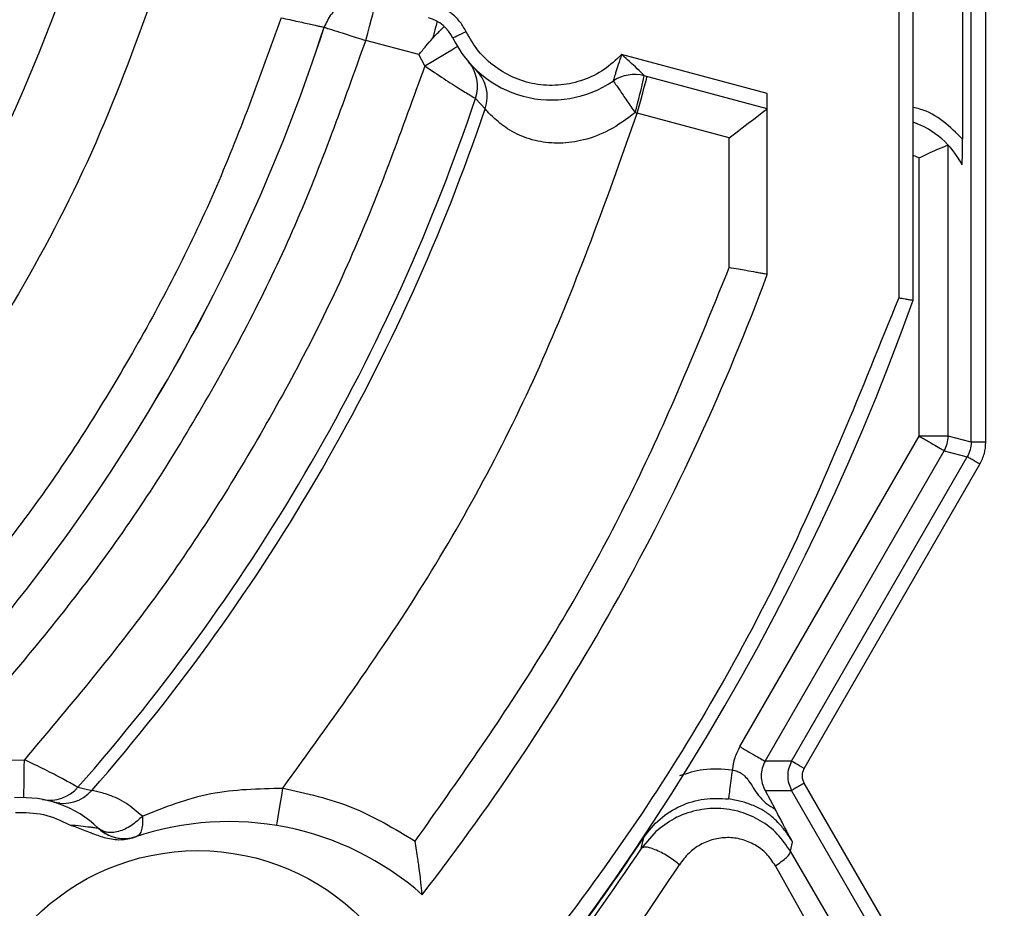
# Model space of a CAD drawing. Header units: inches. Extents: x 170 to 288, y 234 to 248.
# Tile 471 of 480: x 260.4248 to 260.4691, y 244.5994 to 244.6394. Entities that reach past the tile are written whole.
import ezdxf

# ---------------------------------------------------------------- set-up
doc = ezdxf.new("R2010")
doc.units = ezdxf.units.IN
doc.header["$LTSCALE"] = 0.25
doc.header["$MEASUREMENT"] = 0
doc.layers.add('ANNOTATIONS', color=1, linetype='Continuous')
doc.layers.add('STANDARD Z GUIDE MOTOR RH', color=7, linetype='Continuous')
doc.styles.add('ARIAL', font='arial.ttf', dxfattribs={"height": 0.09375})
doc.dimstyles.new('STANDARD$0', dxfattribs={"dimtxt": 0.09375, "dimasz": 0.09375, "dimexe": 0.03125, "dimexo": 0.046875, "dimgap": 0.09, "dimtad": 0, "dimtih": 1, "dimtoh": 1, "dimdec": 4, "dimzin": 0, "dimdsep": 46, "dimtxsty": 'ARIAL', "dimcen": 0.09, "dimadec": 0, "dimazin": 0, "dimtfac": 1, "dimtdec": 4, "dimtofl": 0, "dimtmove": 0, "dimatfit": 1, "dimfxl": 1, "dimtolj": 1, "dimtzin": 0, "dimarcsym": 0})

# ---------------------------------------------------------------- blocks, each defined once
blk = doc.blocks.new('*D54')
at = {"layer": 'ANNOTATIONS', "color": 0, "lineweight": -2, "transparency": 16777216}
for p, q in [((260.8643552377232, 245.1923245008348), (261.4626251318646, 245.1923245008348)), ((261.4313751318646, 245.0985745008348), (261.4313751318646, 244.8065568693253)), ((261.4313751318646, 244.2375278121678), (261.4313751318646, 244.5295454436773)), ((259.7476886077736, 244.1437778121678), (261.4626251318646, 244.1437778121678))]:
    blk.add_line(p, q, dxfattribs=at)
at = {"layer": 'ANNOTATIONS', "color": 0, "transparency": 16777216}
for points in [[(261.4157501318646, 245.0985745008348), (261.4470001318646, 245.0985745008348), (261.4313751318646, 245.1923245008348)], [(261.4157501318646, 244.2375278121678), (261.4470001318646, 244.2375278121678), (261.4313751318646, 244.1437778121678)]]:
    blk.add_solid(points, dxfattribs=at)
at = {"layer": 'defpoints', "color": 0, "transparency": 16777216}
for p in [(260.8174802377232, 245.1923245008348), (261.4313751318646, 245.1923245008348), (259.7008136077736, 244.1437778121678)]:
    blk.add_point(p, dxfattribs=at)
at = {"layer": 'ANNOTATIONS', "color": 0, "transparency": 16777216, "insert": (261.4313751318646, 244.6680511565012), "char_height": 0.09375, "attachment_point": 5, "style": 'ARIAL'}
blk.add_mtext('\\A1;HEADROOM', dxfattribs=at)

msp = doc.modelspace()

# ---------------------------------------------------------------- linework, layer by layer
at = {"layer": 'STANDARD Z GUIDE MOTOR RH'}
for p, q in [((260.4675780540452, 244.620370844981), (260.4675780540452, 244.7085181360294)), ((260.468233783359, 244.620370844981), (260.468233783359, 244.7085181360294)), ((260.4649754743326, 244.626750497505), (260.4649754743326, 244.7021384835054)), ((260.4643193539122, 244.7020240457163), (260.4643193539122, 244.6268649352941)), ((260.4671877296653, 244.6949058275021), (260.4671877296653, 244.6339831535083)), ((260.4427554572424, 244.6377836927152), (260.4403744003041, 244.6384216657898)), ((260.4430256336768, 244.6372812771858), (260.4427554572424, 244.6377836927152)), ((260.4584138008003, 244.6360335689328), (260.4518672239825, 244.6377877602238)), ((260.4454722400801, 244.6369585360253), (260.4455250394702, 244.6368686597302)), ((260.4454740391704, 244.6369649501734), (260.445472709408, 244.6369602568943)), ((260.4584138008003, 244.6353542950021), (260.4528882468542, 244.6368348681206)), ((260.4457378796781, 244.6353484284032), (260.4453035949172, 244.6358165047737)), ((260.4584138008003, 244.6279105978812), (260.4584138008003, 244.6360335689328)), ((260.4524726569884, 244.6351786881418), (260.4525743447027, 244.635152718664)), ((260.4567077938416, 244.6340451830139), (260.4525743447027, 244.635152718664)), ((260.4567077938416, 244.6282183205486), (260.4567077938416, 244.6340451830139)), ((260.4665460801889, 244.6337190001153), (260.4665445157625, 244.6337195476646)), ((260.4665445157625, 244.6206477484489), (260.4665445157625, 244.6337195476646)), ((260.4649754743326, 244.6332706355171), (260.4652329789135, 244.6331413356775)), ((260.4652329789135, 244.6206477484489), (260.4652329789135, 244.6331413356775)), ((260.4571807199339, 244.606700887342), (260.4652329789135, 244.6206477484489)), ((260.4675780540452, 244.620370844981), (260.4665445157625, 244.6206477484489)), ((260.468233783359, 244.620370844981), (260.4675780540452, 244.620370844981)), ((260.4583165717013, 244.6060451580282), (260.4663688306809, 244.6199920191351)), ((260.4663688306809, 244.6199920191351), (260.4674023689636, 244.6197151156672)), ((260.4595099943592, 244.6060451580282), (260.4674022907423, 244.6197151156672)), ((260.4600778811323, 244.6057172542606), (260.4679702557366, 244.6193872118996)), ((260.4244609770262, 244.6060967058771), (260.4250311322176, 244.6061139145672)), ((260.4595099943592, 244.6060451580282), (260.4583165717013, 244.6060451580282)), ((260.4274386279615, 244.6048734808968), (260.4280611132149, 244.6047314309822)), ((260.4679702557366, 244.5913914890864), (260.4600778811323, 244.6050614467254)), ((260.4583165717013, 244.6047336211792), (260.4595099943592, 244.6047336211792)), ((260.4583165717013, 244.6047336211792), (260.4587688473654, 244.6038922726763)), ((260.4674022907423, 244.5910636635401), (260.4595099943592, 244.6047336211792)), ((260.4264494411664, 244.6041791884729), (260.4263877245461, 244.604192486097)), ((260.4534047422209, 244.6028823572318), (260.4527526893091, 244.602126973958)), ((260.4527526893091, 244.602126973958), (260.4528672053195, 244.6026248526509)), ((260.4594526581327, 244.602001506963), (260.4595527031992, 244.6024156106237)), ((260.4646892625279, 244.593032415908), (260.4594526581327, 244.602001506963)), ((260.4651468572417, 244.5900456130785), (260.4587806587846, 244.6013456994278))]:
    msp.add_line(p, q, dxfattribs=at)
at = {"layer": 'STANDARD Z GUIDE MOTOR RH', "flags": 128}
for points in [[(260.4403744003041, 244.6384216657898), (260.4404605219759, 244.6387431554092), (260.4405433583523, 244.6390522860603), (260.4406197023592, 244.639337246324), (260.440686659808, 244.639586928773), (260.4407415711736, 244.6397918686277), (260.4407823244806, 244.639944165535), (260.4408074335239, 244.6400379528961), (260.4408159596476, 244.6400696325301)], [(260.443582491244, 244.6392758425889), (260.443569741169, 244.6392284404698), (260.4435529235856, 244.639165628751), (260.4435321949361, 244.6390881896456), (260.4435077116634, 244.6389967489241), (260.4434797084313, 244.6388923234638), (260.4434484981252, 244.6387759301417), (260.4434143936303, 244.638648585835), (260.4433777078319, 244.6385116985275)], [(260.4448821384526, 244.6388119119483), (260.444766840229, 244.6387562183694), (260.4446560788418, 244.6387026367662), (260.4445539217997, 244.6386532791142), (260.4444644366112, 244.6386099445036), (260.4443909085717, 244.638574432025), (260.4443363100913, 244.6385480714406), (260.4443027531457, 244.6385318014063), (260.4442914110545, 244.6385263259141)], [(260.4430256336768, 244.6372812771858), (260.443311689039, 244.6374513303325), (260.4435867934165, 244.637614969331), (260.4438403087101, 244.637765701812), (260.4440625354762, 244.6378978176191), (260.4442448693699, 244.6380062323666), (260.4443804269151, 244.6380868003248), (260.4444638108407, 244.6381364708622), (260.4444920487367, 244.6381532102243)], [(260.4525743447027, 244.635152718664), (260.4526605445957, 244.6354742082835), (260.4527433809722, 244.6357833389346), (260.4528197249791, 244.636068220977), (260.4528866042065, 244.6363179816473), (260.4529415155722, 244.636522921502), (260.4529823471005, 244.6366752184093), (260.4530074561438, 244.636768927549), (260.4530159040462, 244.636800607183)], [(260.4567077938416, 244.6340451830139), (260.4570040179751, 244.6342724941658), (260.4572912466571, 244.6344929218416), (260.457560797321, 244.634699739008), (260.4578043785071, 244.6348866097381), (260.4580146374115, 244.6350479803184), (260.4581852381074, 244.6351788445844), (260.4583109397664, 244.6352752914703), (260.4583879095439, 244.6353343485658), (260.4584138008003, 244.6353542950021)], [(260.4250092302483, 244.6044079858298), (260.4250096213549, 244.6044407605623), (260.425010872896, 244.6045378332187), (260.4250129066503, 244.604695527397), (260.4250156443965, 244.604907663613), (260.4250190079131, 244.605166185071), (260.4250227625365, 244.6054610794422), (260.4250269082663, 244.6057810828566), (260.4250311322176, 244.6061139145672)], [(260.4600778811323, 244.6057172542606), (260.4599694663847, 244.6057798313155), (260.4598650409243, 244.6058401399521), (260.4597683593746, 244.6058959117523), (260.4596831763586, 244.605945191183), (260.4596123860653, 244.6059860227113), (260.4595587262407, 244.6060169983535), (260.4595242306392, 244.6060369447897), (260.4595099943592, 244.6060451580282)], [(260.4363718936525, 244.6031541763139), (260.4363772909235, 244.6031865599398), (260.4363931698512, 244.6032823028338), (260.436418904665, 244.6034378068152), (260.4364536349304, 244.6036471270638), (260.4364958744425, 244.6039022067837), (260.4365441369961, 244.6041931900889), (260.4365964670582, 244.6045088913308), (260.436650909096, 244.6048372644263)]]:
    msp.add_lwpolyline(points, dxfattribs=at)
at = {"layer": 'STANDARD Z GUIDE MOTOR RH'}
for centre, radius in [((260.3599886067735, 244.6644444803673), 0.06900244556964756), ((260.4328232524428, 244.591609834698), 0.01041666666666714)]:
    msp.add_circle(centre, radius, dxfattribs=at)
for centre, radius, start, end in [((260.3599886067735, 244.6644444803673), 0.07087950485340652, 318.420805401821, 341.5791945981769), ((260.442755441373, 244.6377836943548), 0.001706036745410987, 25.80338658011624, 75.00000000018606), ((260.3599886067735, 244.6644444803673), 0.08252624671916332, 317.9471520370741, 342.0528479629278), ((260.3599886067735, 244.6644444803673), 0.08252803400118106, 317.9485247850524, 342.0523131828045), ((260.4487219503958, 244.6406684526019), 0.004921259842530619, 205.803386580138, 304.1966134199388), ((260.4436882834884, 244.6363602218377), 0.001704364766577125, 341.3966638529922, 40.55245947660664), ((260.4441240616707, 244.6358974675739), 0.001704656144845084, 341.2111138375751, 46.051396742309), ((260.452446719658, 244.6351869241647), 0.001706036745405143, 74.99999999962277, 124.1966134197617), ((260.4267350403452, 244.6425173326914), 0.02676341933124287, 344.0853989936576, 347.7415337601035), ((260.3599886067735, 244.6644444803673), 0.08999005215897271, 318.5494945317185, 341.4505054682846), ((260.3599886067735, 244.6644444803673), 0.09055118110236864, 318.7428558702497, 341.2571441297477), ((260.4636631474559, 244.6310378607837), 0.003937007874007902, 27.19985083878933, 70.52877936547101), ((260.3599886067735, 244.6644444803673), 0.1049868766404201, 322.1666433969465, 339.6358651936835), ((260.3599886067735, 244.6644444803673), 0.1115485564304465, 289.7499227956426, 340.2500699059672), ((260.4652308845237, 244.6206483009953), 0.001313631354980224, 330.0268814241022, 359.9758999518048), ((260.4261601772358, 244.6060005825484), 0.001704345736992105, 259.4457204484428, 318.6001078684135), ((260.4249459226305, 244.5994871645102), 0.004921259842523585, 46.24103285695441, 94.19661341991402), ((260.4267787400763, 244.6058545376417), 0.001704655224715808, 253.9481680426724, 318.7880167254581), ((260.4295295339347, 244.6042737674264), 0.001706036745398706, 226.2410328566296, 247.6300925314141), ((260.4342255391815, 244.5902075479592), 0.01312335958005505, 48.58332169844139, 108.8675847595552), ((260.4295295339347, 244.6042737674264), 0.001706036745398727, 251.2666699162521, 288.4615794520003), ((260.3599886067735, 244.6644444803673), 0.1115710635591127, 320.6306794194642, 326.3524246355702)]:
    msp.add_arc(centre, radius, start, end, dxfattribs=at)
for points, knots in [([(260.3599886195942, 244.7321395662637), (260.3629414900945, 244.7320281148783), (260.3688502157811, 244.7318050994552), (260.3775600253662, 244.7300067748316), (260.3859684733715, 244.7271685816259), (260.3939335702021, 244.7232375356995), (260.4013173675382, 244.7183050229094), (260.4079930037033, 244.7124484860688), (260.4138491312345, 244.705772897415), (260.418782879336, 244.6983890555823), (260.4227091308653, 244.69042393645), (260.4255650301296, 244.682015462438), (260.4272974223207, 244.6733055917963), (260.4278767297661, 244.6644442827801), (260.4272974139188, 244.6555829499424), (260.4255647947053, 244.6468731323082), (260.4227089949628, 244.638464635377), (260.4187826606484, 244.6304995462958), (260.4138488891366, 244.6231157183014), (260.4079926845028, 244.6164402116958), (260.4013170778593, 244.6105836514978), (260.3939331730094, 244.6056512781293), (260.3859681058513, 244.6017201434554), (260.3775597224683, 244.598882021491), (260.3688498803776, 244.5970839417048), (260.3629413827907, 244.5968608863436), (260.3599886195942, 244.5967494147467)], [0, 0, 0, 0, 0.04165386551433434, 0.08334983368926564, 0.1250000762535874, 0.1666529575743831, 0.2083498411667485, 0.2499999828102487, 0.2916532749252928, 0.3333499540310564, 0.3749998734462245, 0.416653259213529, 0.4583498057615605, 0.4999999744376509, 0.5416531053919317, 0.5833497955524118, 0.6250000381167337, 0.6666529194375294, 0.7083498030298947, 0.7499999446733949, 0.7916529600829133, 0.8333499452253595, 0.8750000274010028, 0.9166532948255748, 0.9583476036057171, 1, 1, 1, 1]), ([(260.4309992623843, 244.6409337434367), (260.4301304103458, 244.6385436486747), (260.4283927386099, 244.6337635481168), (260.4248644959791, 244.6269885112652), (260.4207612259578, 244.620545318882), (260.4174903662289, 244.6166503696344), (260.4158548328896, 244.6147027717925)], [0, 0, 0, 0, 0.2500039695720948, 0.4999986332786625, 0.749983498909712, 0.9999999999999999, 0.9999999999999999, 0.9999999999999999, 0.9999999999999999]), ([(260.4400299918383, 244.6401851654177), (260.4400146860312, 244.6401867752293), (260.4398777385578, 244.6402011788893), (260.4396279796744, 244.6401275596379), (260.4392203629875, 244.6399665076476), (260.4387743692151, 244.6396168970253), (260.4385935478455, 244.6392213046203), (260.4384992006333, 244.6390148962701)], [0, 0, 0, 0, 0.02258076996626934, 0.2020396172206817, 0.3687960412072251, 0.6706565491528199, 1, 1, 1, 1]), ([(260.4448821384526, 244.6388119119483), (260.4447992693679, 244.6389599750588), (260.4446337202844, 244.6392557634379), (260.4442708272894, 244.639615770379), (260.4438492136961, 244.6399045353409), (260.4435276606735, 244.6400117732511), (260.4433668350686, 244.6400654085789)], [0, 0, 0, 0, 0.2502831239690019, 0.4999951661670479, 0.7499212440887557, 0.9999999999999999, 0.9999999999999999, 0.9999999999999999, 0.9999999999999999]), ([(260.4365697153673, 244.6394411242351), (260.4356237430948, 244.6368115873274), (260.4337317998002, 244.6315525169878), (260.4298635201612, 244.6241021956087), (260.4253454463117, 244.6170270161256), (260.4217369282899, 244.6127589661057), (260.419932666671, 244.6106249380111)], [0, 0, 0, 0, 0.249999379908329, 0.4999984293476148, 0.7499988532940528, 1, 1, 1, 1]), ([(260.4365697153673, 244.6394411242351), (260.4366994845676, 244.6394126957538), (260.4369589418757, 244.6393558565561), (260.4373326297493, 244.6392735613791), (260.437675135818, 244.6391979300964), (260.4379731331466, 244.6391319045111), (260.4382144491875, 244.6390782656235), (260.4383879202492, 244.6390396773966), (260.4384931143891, 244.6390162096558), (260.4384971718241, 244.6390153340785), (260.4384992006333, 244.6390148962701)], [0, 0, 0, 0, 0.1252132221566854, 0.2503481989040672, 0.3755028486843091, 0.5005167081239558, 0.6254583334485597, 0.7503049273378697, 0.8751468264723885, 1, 1, 1, 1]), ([(260.4384992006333, 244.6390148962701), (260.4385342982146, 244.6390037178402), (260.4386065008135, 244.6389807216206), (260.4390200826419, 244.6388502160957), (260.4394987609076, 244.6386981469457), (260.4399518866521, 244.6385551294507), (260.4402275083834, 244.6384680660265), (260.4403744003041, 244.6384216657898)], [0, 0, 0, 0, 0.2426530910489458, 0.4991849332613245, 0.7111080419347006, 0.8460357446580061, 1, 1, 1, 1]), ([(260.4433777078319, 244.6385116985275), (260.4434975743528, 244.6386390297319), (260.4437053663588, 244.6388597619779), (260.4438404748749, 244.6389941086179), (260.4438976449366, 244.6390509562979)], [0, 0, 0, 0, 0.5768581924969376, 1, 1, 1, 1]), ([(260.4227178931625, 244.6078397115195), (260.4246379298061, 244.6101008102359), (260.4284780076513, 244.614623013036), (260.4332780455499, 244.6221308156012), (260.437379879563, 244.6300416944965), (260.4393762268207, 244.6356283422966), (260.4403744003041, 244.6384216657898)], [0, 0, 0, 0, 0.2500005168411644, 0.5000016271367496, 0.7500008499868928, 1, 1, 1, 1]), ([(260.4427554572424, 244.6377836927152), (260.4428629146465, 244.6379125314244), (260.4430765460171, 244.6381686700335), (260.4432777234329, 244.6383978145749), (260.4433777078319, 244.6385116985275)], [0, 0, 0, 0, 0.5030038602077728, 0.9999999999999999, 0.9999999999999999, 0.9999999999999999, 0.9999999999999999]), ([(260.4518672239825, 244.6377877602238), (260.4516151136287, 244.6375487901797), (260.4511109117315, 244.6370708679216), (260.4501636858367, 244.6366121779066), (260.4491444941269, 244.6363811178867), (260.4480970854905, 244.6364067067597), (260.4470863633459, 244.6366827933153), (260.4461764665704, 244.6371968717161), (260.4454007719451, 244.6379081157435), (260.4450550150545, 244.6385106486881), (260.4448821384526, 244.6388119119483)], [0, 0, 0, 0, 0.1250089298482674, 0.2500085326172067, 0.3750031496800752, 0.5000014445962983, 0.6250044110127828, 0.7500019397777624, 0.8750023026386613, 1, 1, 1, 1]), ([(260.4518672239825, 244.6377877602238), (260.4518177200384, 244.6376363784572), (260.4517254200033, 244.6373541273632), (260.4516179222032, 244.6370215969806), (260.4515522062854, 244.636810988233), (260.4515165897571, 244.6366938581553), (260.4514924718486, 244.636613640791), (260.4514893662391, 244.6366031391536), (260.4514878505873, 244.6365980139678)], [0, 0, 0, 0, 0.3084776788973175, 0.5751562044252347, 0.6935841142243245, 0.8025300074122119, 0.9036273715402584, 1, 1, 1, 1]), ([(260.4528882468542, 244.6368348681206), (260.4528862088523, 244.6368369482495), (260.4528820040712, 244.6368412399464), (260.4528360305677, 244.6368891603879), (260.4526899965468, 244.6370394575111), (260.4523548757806, 244.6373665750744), (260.4520480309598, 244.6376315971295), (260.4518672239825, 244.6377877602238)], [0, 0, 0, 0, 0.05970568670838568, 0.1231840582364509, 0.2722831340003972, 0.5711959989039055, 1, 1, 1, 1]), ([(260.4430256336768, 244.6372812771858), (260.4420011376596, 244.6344377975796), (260.4399521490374, 244.6287508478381), (260.4357673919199, 244.620693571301), (260.4308819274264, 244.6130408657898), (260.4269813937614, 244.6084228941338), (260.4250311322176, 244.6061139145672)], [0, 0, 0, 0, 0.2500002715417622, 0.4999997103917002, 0.7500005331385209, 1, 1, 1, 1]), ([(260.4430256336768, 244.6372812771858), (260.4433140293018, 244.63708315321), (260.4438903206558, 244.6366872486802), (260.4446373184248, 244.6362170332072), (260.445172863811, 244.6358932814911), (260.4452598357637, 244.6358422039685), (260.4453035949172, 244.6358165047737)], [0, 0, 0, 0, 0.2555775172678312, 0.5107120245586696, 0.7538191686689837, 1, 1, 1, 1]), ([(260.4514878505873, 244.6365980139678), (260.4515021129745, 244.636580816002), (260.4515241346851, 244.6365542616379), (260.4516448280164, 244.6363833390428), (260.4517708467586, 244.6362028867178), (260.4519277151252, 244.6359759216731), (260.4521576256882, 244.6356414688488), (260.4523483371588, 244.6353613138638), (260.4524726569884, 244.6351786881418)], [0, 0, 0, 0, 0.2345039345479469, 0.3620836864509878, 0.4932600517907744, 0.6255051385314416, 0.7558765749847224, 1, 1, 1, 1]), ([(260.4524726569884, 244.6351786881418), (260.4520924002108, 244.6348930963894), (260.4513813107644, 244.6343590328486), (260.4501947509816, 244.6339162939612), (260.4490800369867, 244.6337647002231), (260.4480331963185, 244.6338737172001), (260.4470808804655, 244.6342235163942), (260.4463331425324, 244.6347250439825), (260.4458558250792, 244.6352053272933), (260.44577600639, 244.6353021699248), (260.4457378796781, 244.6353484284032)], [0, 0, 0, 0, 0.1297485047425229, 0.24263286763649, 0.3462483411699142, 0.4520775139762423, 0.5714821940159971, 0.7135938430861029, 0.8631933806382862, 0.9999999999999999, 0.9999999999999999, 0.9999999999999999, 0.9999999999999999]), ([(260.4671877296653, 244.6339831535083), (260.4669105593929, 244.6342630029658), (260.466356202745, 244.6348227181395), (260.4655623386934, 244.6352857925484), (260.4650758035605, 244.6353878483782), (260.4649754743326, 244.6354088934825)], [0, 0, 0, 0, 0.4425062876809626, 0.8850382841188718, 1, 1, 1, 1]), ([(260.436650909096, 244.6048372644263), (260.4388903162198, 244.6079375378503), (260.4433708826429, 244.6141405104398), (260.4487282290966, 244.6243402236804), (260.4512926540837, 244.6315495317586), (260.4525743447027, 244.635152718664)], [0, 0, 0, 0, 0.3332499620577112, 0.6667606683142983, 0.9999999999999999, 0.9999999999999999, 0.9999999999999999, 0.9999999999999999]), ([(260.467164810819, 244.6328374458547), (260.4671661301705, 244.6328393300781), (260.4671688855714, 244.632843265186), (260.4671730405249, 244.6329084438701), (260.4671767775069, 244.6330112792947), (260.4671815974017, 244.6332099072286), (260.4671863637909, 244.6335355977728), (260.4671872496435, 244.6338258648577), (260.4671877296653, 244.6339831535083)], [0, 0, 0, 0, 0.07978714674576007, 0.1666315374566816, 0.2714600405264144, 0.3926784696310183, 0.6709072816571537, 1, 1, 1, 1]), ([(260.4665445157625, 244.6337195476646), (260.4665366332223, 244.6337164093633), (260.4665207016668, 244.6337100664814), (260.4664326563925, 244.6336749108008), (260.4662988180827, 244.633621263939), (260.4660713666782, 244.6335270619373), (260.465710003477, 244.6333743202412), (260.4653953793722, 244.6332206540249), (260.4652329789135, 244.6331413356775)], [0, 0, 0, 0, 0.1217347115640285, 0.2460403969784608, 0.3734429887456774, 0.504622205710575, 0.7442993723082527, 1, 1, 1, 1]), ([(260.4425939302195, 244.6024501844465), (260.4444845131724, 244.6051248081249), (260.4482666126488, 244.6104753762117), (260.4529998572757, 244.619116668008), (260.4554720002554, 244.6251848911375), (260.4567077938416, 244.6282183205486)], [0, 0, 0, 0, 0.3332735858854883, 0.666711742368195, 0.9999999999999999, 0.9999999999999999, 0.9999999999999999, 0.9999999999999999]), ([(260.4584138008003, 244.6279105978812), (260.4583900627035, 244.6279150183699), (260.4583538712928, 244.6279217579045), (260.4581372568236, 244.6279605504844), (260.4578726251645, 244.6280074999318), (260.4575198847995, 244.6280730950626), (260.4571011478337, 244.6281477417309), (260.4568446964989, 244.6281937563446), (260.4567077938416, 244.6282183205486)], [0, 0, 0, 0, 0.2421838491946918, 0.3692366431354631, 0.5000901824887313, 0.71041250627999, 0.8454081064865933, 1, 1, 1, 1]), ([(260.4643193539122, 244.6268649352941), (260.4626541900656, 244.6227186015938), (260.4593224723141, 244.6144224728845), (260.4525506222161, 244.6027865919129), (260.4469832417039, 244.5957917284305), (260.4442007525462, 244.5922958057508)], [0, 0, 0, 0, 0.3332437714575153, 0.6667657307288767, 1, 1, 1, 1]), ([(260.4643193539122, 244.6268649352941), (260.464372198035, 244.6268557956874), (260.4644711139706, 244.6268386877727), (260.4646321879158, 244.6268108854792), (260.4647675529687, 244.6267865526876), (260.4648693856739, 244.6267690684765), (260.4649525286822, 244.6267546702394), (260.4649663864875, 244.6267521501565), (260.4649754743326, 244.626750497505)], [0, 0, 0, 0, 0.1550591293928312, 0.2902464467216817, 0.4999456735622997, 0.6306425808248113, 0.7577781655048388, 1, 1, 1, 1]), ([(260.4665445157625, 244.6206477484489), (260.4665198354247, 244.6206477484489), (260.4664704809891, 244.6206477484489), (260.4661649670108, 244.6206477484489), (260.4657373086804, 244.6206477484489), (260.4654011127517, 244.6206477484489), (260.4652329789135, 244.6206477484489)], [0, 0, 0, 0, 0.2500604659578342, 0.5000577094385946, 0.7499755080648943, 1, 1, 1, 1]), ([(260.4652329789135, 244.6206477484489), (260.465378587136, 244.6205637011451), (260.4656697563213, 244.6203956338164), (260.4660401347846, 244.6201817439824), (260.4663046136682, 244.6200290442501), (260.4663474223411, 244.6200043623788), (260.4663688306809, 244.6199920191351)], [0, 0, 0, 0, 0.2500178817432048, 0.49995461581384, 0.7499305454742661, 1, 1, 1, 1]), ([(260.4675780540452, 244.620370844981), (260.467570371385, 244.6202557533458), (260.4675550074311, 244.6200255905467), (260.4674531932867, 244.619818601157), (260.4674022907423, 244.6197151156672)], [0, 0, 0, 0, 0.5000444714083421, 1, 1, 1, 1]), ([(260.4679702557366, 244.6193872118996), (260.4680471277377, 244.6195423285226), (260.4682008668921, 244.6198525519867), (260.468222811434, 244.6201980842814), (260.468233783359, 244.620370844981)], [0, 0, 0, 0, 0.500015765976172, 1, 1, 1, 1]), ([(260.4679702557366, 244.6193872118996), (260.4678974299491, 244.6194292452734), (260.4677517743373, 244.6195133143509), (260.4675666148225, 244.6196201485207), (260.467434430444, 244.6196966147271), (260.4674130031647, 244.6197089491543), (260.4674022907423, 244.6197151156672)], [0, 0, 0, 0, 0.2499433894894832, 0.4999006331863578, 0.7499787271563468, 0.9999999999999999, 0.9999999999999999, 0.9999999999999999, 0.9999999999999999]), ([(260.4571807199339, 244.606700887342), (260.4570962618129, 244.6065344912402), (260.4569273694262, 244.6062017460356), (260.4568705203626, 244.60583294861), (260.4568420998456, 244.6056485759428)], [0, 0, 0, 0, 0.5000706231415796, 0.9999999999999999, 0.9999999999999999, 0.9999999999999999, 0.9999999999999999]), ([(260.4571807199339, 244.606700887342), (260.4573263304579, 244.6066168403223), (260.4576175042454, 244.6064487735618), (260.4579878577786, 244.6062348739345), (260.4582524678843, 244.6060821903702), (260.4582952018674, 244.6060575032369), (260.4583165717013, 244.6060451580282)], [0, 0, 0, 0, 0.2500149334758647, 0.4999487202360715, 0.7499411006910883, 1, 1, 1, 1]), ([(260.4274386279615, 244.6048734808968), (260.4273945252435, 244.6048985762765), (260.4273068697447, 244.6049484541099), (260.4267586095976, 244.6052502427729), (260.4259779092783, 244.6056620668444), (260.4253469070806, 244.6059632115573), (260.4250311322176, 244.6061139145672)], [0, 0, 0, 0, 0.2461799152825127, 0.4892900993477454, 0.7444234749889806, 1, 1, 1, 1]), ([(260.4568420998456, 244.6056485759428), (260.4564029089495, 244.6056826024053), (260.4555938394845, 244.6057452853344), (260.4548225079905, 244.6054987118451), (260.4544698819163, 244.6053859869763)], [0, 0, 0, 0, 0.5428345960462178, 1, 1, 1, 1]), ([(260.4568420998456, 244.6056485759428), (260.456820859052, 244.6054897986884), (260.4567767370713, 244.6051599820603), (260.456719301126, 244.6047312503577), (260.45667836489, 244.6044263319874), (260.4566714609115, 244.6043745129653), (260.456668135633, 244.6043495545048)], [0, 0, 0, 0, 0.2407257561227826, 0.500042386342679, 0.7591970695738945, 1, 1, 1, 1]), ([(260.4568420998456, 244.6056485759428), (260.4569152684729, 244.6056323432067), (260.4570551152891, 244.6056013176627), (260.4572645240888, 244.6054994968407), (260.45745451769, 244.6053371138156), (260.4577211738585, 244.6049716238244), (260.4579797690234, 244.6045160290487), (260.4583932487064, 244.6041123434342), (260.4586422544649, 244.6039664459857), (260.4587688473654, 244.6038922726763)], [0, 0, 0, 0, 0.08219954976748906, 0.157107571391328, 0.2603748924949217, 0.3697512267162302, 0.6832720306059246, 0.8389775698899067, 1, 1, 1, 1]), ([(260.4583165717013, 244.6060451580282), (260.4582667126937, 244.6059416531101), (260.4581670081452, 244.6057346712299), (260.4581273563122, 244.6053893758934), (260.4581670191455, 244.6050440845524), (260.4582667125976, 244.6048371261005), (260.4583165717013, 244.6047336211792)], [0, 0, 0, 0, 0.2500479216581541, 0.5000283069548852, 0.7499520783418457, 1, 1, 1, 1]), ([(260.4595099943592, 244.6060451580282), (260.4594602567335, 244.6059416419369), (260.4593607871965, 244.6057346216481), (260.4593211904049, 244.6053894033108), (260.4593607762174, 244.6050441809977), (260.4594602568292, 244.6048371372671), (260.4595099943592, 244.6047336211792)], [0, 0, 0, 0, 0.2500002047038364, 0.4999716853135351, 0.7499997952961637, 1, 1, 1, 1]), ([(260.4600778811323, 244.6050614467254), (260.4600526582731, 244.6051136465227), (260.460002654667, 244.6052171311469), (260.4599836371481, 244.6053896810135), (260.4600031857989, 244.6055617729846), (260.4600529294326, 244.6056653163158), (260.4600778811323, 244.6057172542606)], [0, 0, 0, 0, 0.2522400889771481, 0.5000588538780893, 0.7492265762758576, 1, 1, 1, 1]), ([(260.4303331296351, 244.603578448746), (260.4313387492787, 244.6039800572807), (260.4333147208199, 244.604769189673), (260.4355521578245, 244.6048148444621), (260.436650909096, 244.6048372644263)], [0, 0, 0, 0, 0.5089241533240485, 1, 1, 1, 1]), ([(260.436650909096, 244.6048372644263), (260.4377066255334, 244.604601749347), (260.4398180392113, 244.6041307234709), (260.4416686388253, 244.6030103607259), (260.4425939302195, 244.6024501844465)], [0, 0, 0, 0, 0.5000045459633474, 1, 1, 1, 1]), ([(260.4600778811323, 244.6050614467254), (260.4600050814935, 244.6050194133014), (260.4598594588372, 244.6049353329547), (260.459674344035, 244.6048284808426), (260.4595420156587, 244.6047521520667), (260.4595206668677, 244.6047397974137), (260.4595099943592, 244.6047336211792)], [0, 0, 0, 0, 0.2498932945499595, 0.4998668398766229, 0.7499776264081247, 0.9999999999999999, 0.9999999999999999, 0.9999999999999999, 0.9999999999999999]), ([(260.4303331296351, 244.603578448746), (260.4300904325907, 244.6037840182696), (260.4295633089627, 244.604230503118), (260.4288110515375, 244.6045496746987), (260.4282249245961, 244.6047049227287), (260.4281140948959, 244.604722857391), (260.4280611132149, 244.6047314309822)], [0, 0, 0, 0, 0.2234913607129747, 0.4854100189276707, 0.7540023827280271, 0.9999999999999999, 0.9999999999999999, 0.9999999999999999, 0.9999999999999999]), ([(260.4528672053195, 244.6026249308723), (260.4530950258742, 244.6029140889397), (260.4535506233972, 244.6034923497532), (260.4545020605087, 244.6040734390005), (260.4555657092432, 244.6044072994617), (260.4563006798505, 244.6043688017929), (260.456668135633, 244.6043495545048)], [0, 0, 0, 0, 0.2500778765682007, 0.5001079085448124, 0.7500740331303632, 1, 1, 1, 1]), ([(260.4595527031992, 244.6024156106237), (260.4594462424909, 244.6025835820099), (260.4592331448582, 244.6029198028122), (260.4589032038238, 244.6032880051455), (260.4586713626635, 244.6035105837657), (260.4585043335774, 244.6036478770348), (260.4584176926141, 244.6037126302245), (260.4583559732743, 244.6037556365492), (260.458293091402, 244.6037968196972), (260.4580626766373, 244.6039363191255), (260.4577753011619, 244.6040630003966), (260.4572546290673, 244.6042475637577), (260.4568636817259, 244.604315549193), (260.456668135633, 244.6043495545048)], [0, 0, 0, 0, 0.1447065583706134, 0.2896526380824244, 0.4172135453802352, 0.4645974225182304, 0.4840550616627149, 0.5018480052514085, 0.5195318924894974, 0.5386806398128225, 0.7114370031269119, 0.8556650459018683, 1, 1, 1, 1]), ([(260.4266205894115, 244.6041572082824), (260.4265712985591, 244.6041610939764), (260.4265032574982, 244.604166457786), (260.4264610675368, 244.6041764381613), (260.4264494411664, 244.6041791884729)], [0, 0, 0, 0, 0.724428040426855, 1, 1, 1, 1]), ([(260.4594526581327, 244.602001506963), (260.4592687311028, 244.6022693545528), (260.4588981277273, 244.6028090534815), (260.4581131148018, 244.6034058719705), (260.4572031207, 244.6038070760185), (260.4562155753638, 244.6039628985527), (260.4551981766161, 244.6038616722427), (260.454224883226, 244.6035208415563), (260.453673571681, 244.6030916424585), (260.4534047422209, 244.6028823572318)], [0, 0, 0, 0, 0.1359901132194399, 0.2740129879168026, 0.4130363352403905, 0.5599119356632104, 0.7013819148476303, 0.8543884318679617, 1, 1, 1, 1]), ([(260.4595527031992, 244.6024156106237), (260.4594624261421, 244.6025810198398), (260.459283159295, 244.6029094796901), (260.4590665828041, 244.6033302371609), (260.4588815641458, 244.603679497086), (260.4587688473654, 244.6038922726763)], [0, 0, 0, 0, 0.2838904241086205, 0.5637328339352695, 1, 1, 1, 1]), ([(260.424633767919, 244.6037408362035), (260.4250587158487, 244.603739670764), (260.425908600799, 244.6037373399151), (260.426676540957, 244.6033732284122), (260.4270605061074, 244.6031911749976)], [0, 0, 0, 0, 0.5000064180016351, 1, 1, 1, 1]), ([(260.4303331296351, 244.603578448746), (260.4301740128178, 244.6034273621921), (260.4299289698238, 244.6031946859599), (260.4295518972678, 244.6029881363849), (260.429257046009, 244.6028781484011), (260.428974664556, 244.6028318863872), (260.4286406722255, 244.6028460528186), (260.4284641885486, 244.6029645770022), (260.4283495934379, 244.6030415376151)], [0, 0, 0, 0, 0.2390139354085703, 0.3680861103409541, 0.5000019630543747, 0.6319335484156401, 0.7610055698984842, 1, 1, 1, 1]), ([(260.4303331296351, 244.603578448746), (260.4303390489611, 244.6034671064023), (260.4303513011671, 244.6032366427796), (260.430307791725, 244.6029561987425), (260.4302181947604, 244.6027404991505), (260.430119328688, 244.6026838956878), (260.4300697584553, 244.6026555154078)], [0, 0, 0, 0, 0.2325777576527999, 0.4814045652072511, 0.7399826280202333, 1, 1, 1, 1]), ([(260.4270605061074, 244.6031911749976), (260.4272667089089, 244.603118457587), (260.4275779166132, 244.6030087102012), (260.4279211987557, 244.602870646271), (260.4280667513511, 244.6028134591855), (260.4282967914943, 244.6027239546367), (260.4287061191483, 244.6025814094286), (260.4293492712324, 244.6024771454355), (260.4297770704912, 244.6025776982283), (260.4299816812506, 244.6026257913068)], [0, 0, 0, 0, 0.215882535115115, 0.325816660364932, 0.3653448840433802, 0.3703177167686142, 0.5695697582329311, 0.7941308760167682, 1, 1, 1, 1]), ([(260.4270605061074, 244.6031911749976), (260.4272324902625, 244.603174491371), (260.4275479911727, 244.6031438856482), (260.4279139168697, 244.6031006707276), (260.4281358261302, 244.6030717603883), (260.4282545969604, 244.6030553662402), (260.4283340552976, 244.6030438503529), (260.4283445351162, 244.6030422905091), (260.4283495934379, 244.6030415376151)], [0, 0, 0, 0, 0.3263558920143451, 0.598692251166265, 0.7153018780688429, 0.8192946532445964, 0.9127784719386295, 1, 1, 1, 1]), ([(260.4300157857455, 244.6026374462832), (260.4298914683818, 244.6026047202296), (260.4296396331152, 244.6025384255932), (260.4292017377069, 244.6025754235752), (260.4287693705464, 244.6027169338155), (260.4285253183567, 244.6029003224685), (260.4284053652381, 244.6029904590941)], [0, 0, 0, 0, 0.2477562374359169, 0.5018909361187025, 0.7551764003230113, 1, 1, 1, 1]), ([(260.4587806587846, 244.6013456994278), (260.4586541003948, 244.6015339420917), (260.4584010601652, 244.601910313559), (260.4578636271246, 244.6023110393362), (260.4572620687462, 244.6025595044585), (260.4566245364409, 244.6026387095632), (260.4559917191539, 244.6025544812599), (260.4553985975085, 244.6023117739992), (260.4548642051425, 244.6019324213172), (260.4545965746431, 244.6015743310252), (260.4544627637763, 244.6013952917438)], [0, 0, 0, 0, 0.1242294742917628, 0.2483838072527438, 0.3727194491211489, 0.4974294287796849, 0.6226324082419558, 0.7482584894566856, 0.8741333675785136, 1, 1, 1, 1]), ([(260.4429070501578, 244.6000490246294), (260.4429054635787, 244.6000626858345), (260.4429021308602, 244.6000913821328), (260.4428838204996, 244.6002929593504), (260.4428530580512, 244.6005739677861), (260.4428147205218, 244.6009157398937), (260.4427775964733, 244.6012093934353), (260.4427430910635, 244.601462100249), (260.4426930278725, 244.6018298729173), (260.4426361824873, 244.6021857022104), (260.4425939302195, 244.6024501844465)], [0, 0, 0, 0, 0.1215949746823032, 0.2554185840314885, 0.3681516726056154, 0.5034857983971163, 0.6429957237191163, 0.6688297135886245, 0.7538464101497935, 1, 1, 1, 1]), ([(260.4527526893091, 244.602126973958), (260.4514365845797, 244.6002040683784), (260.4492901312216, 244.5970679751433), (260.4470837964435, 244.5943537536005), (260.4462302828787, 244.5933037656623)], [0, 0, 0, 0, 0.6131531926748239, 1, 1, 1, 1]), ([(260.4544627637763, 244.6013952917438), (260.4543950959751, 244.6014508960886), (260.4542528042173, 244.6015678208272), (260.4540004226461, 244.6017424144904), (260.4537216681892, 244.6019094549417), (260.4534375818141, 244.6020498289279), (260.4531781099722, 244.6021468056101), (260.4529701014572, 244.6021900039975), (260.4528223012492, 244.6021851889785), (260.4527752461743, 244.6021458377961), (260.4527526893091, 244.602126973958)], [0, 0, 0, 0, 0.1079425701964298, 0.2269814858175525, 0.3553044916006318, 0.4896409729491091, 0.6256520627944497, 0.7584951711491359, 0.8842294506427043, 1, 1, 1, 1]), ([(260.4587806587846, 244.6013456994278), (260.4588719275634, 244.6014090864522), (260.4590644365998, 244.6015427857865), (260.4592902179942, 244.6017345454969), (260.4594449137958, 244.6019042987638), (260.4594500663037, 244.6019689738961), (260.4594526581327, 244.602001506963)], [0, 0, 0, 0, 0.2228251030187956, 0.4699947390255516, 0.7333952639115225, 1, 1, 1, 1]), ([(260.4469103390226, 244.5909238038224), (260.4481614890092, 244.5925098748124), (260.4507237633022, 244.5957580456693), (260.4531971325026, 244.5994871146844), (260.4544627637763, 244.6013952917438)], [0, 0, 0, 0, 0.4882966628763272, 1, 1, 1, 1])]:
    msp.add_open_spline(points, degree=3, knots=knots, dxfattribs=at)

# ---------------------------------------------------------------- dimensions: what is measured, and where the dimension line sits
at = {"layer": 'ANNOTATIONS'}
dim = msp.add_linear_dim(base=(261.4313751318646, 245.1923245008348), p1=(259.7008136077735, 244.1437778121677), p2=(260.8174802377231, 245.1923245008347), angle=90, text='HEADROOM', dimstyle='STANDARD$0', dxfattribs=at)
dim.commit()
dim.dimension.update_dxf_attribs({"geometry": '*D54', "text_midpoint": (261.4313751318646, 244.6680511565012)})

doc.saveas('drawing.dxf')
